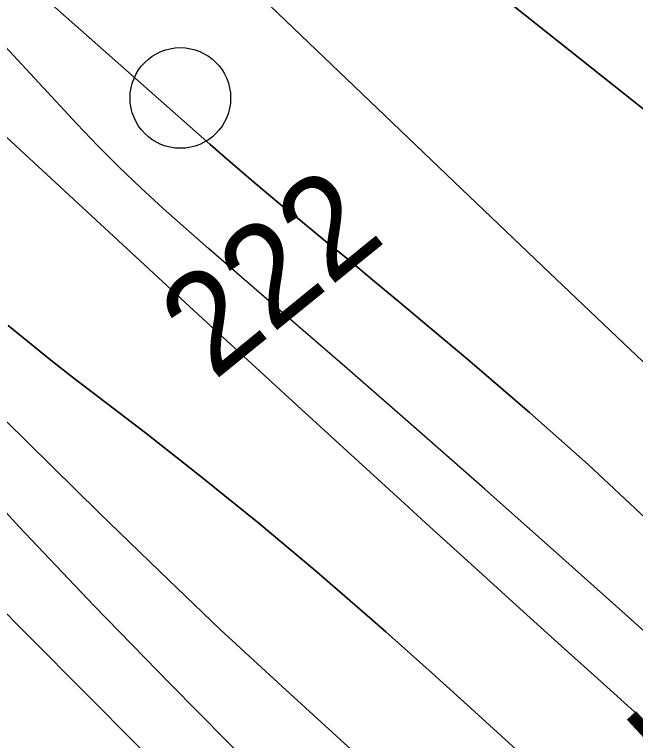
# Model space of a CAD drawing. Extents: x 3297753 to 3335611, y 652252 to 677623.
# Drawn here: x 3310374 to 3310991, y 670488 to 671209 of the extents above; entities that cross this region are included whole.
import ezdxf

# ---------------------------------------------------------------- set-up
doc = ezdxf.new("R2010")
doc.units = 0
for name, color, linetype in [('V-CHAN-NAID', 7, 'Continuous'), ('V-RIVR-IDEN', 7, 'Continuous'), ('V-RIVR-MILE', 7, 'Continuous'), ('V-TOPO-DPTH', 7, 'Continuous'), ('V-TOPO-MAJR', 7, 'Continuous'), ('V-TOPO-MINR', 7, 'Continuous'), ('V-TOPO-WATR', 7, 'Continuous')]:
    doc.layers.add(name, color=color, linetype=linetype)

msp = doc.modelspace()

# ---------------------------------------------------------------- linework, layer by layer
at = {"layer": 'V-RIVR-MILE'}
msp.add_circle((3310538.9, 671126.15), 50, dxfattribs=at)
at = {"layer": 'V-TOPO-DPTH'}
for points in [[(3310350.31, 671847.66), (3310382.33, 671792.65), (3310505.47, 671581.74), (3310522.34, 671554.04), (3310539.88, 671526.8), (3310558.42, 671500.22), (3310577.64, 671474.1), (3310577.76, 671473.93), (3310597.89, 671448.64), (3310618.66, 671423.91), (3310640.38, 671400.01), (3311737.01, 670529.72), (3311739.1, 670528.07), (3311752.64, 670517.61), (3311759.98, 670512.04), (3311767.37, 670506.53), (3311774.84, 670501.13), (3311782.37, 670495.81), (3312149.03, 670240.34)], [(3312502.06, 669994.37), (3311782.37, 670495.81), (3311774.84, 670501.13), (3311767.37, 670506.53), (3311759.98, 670512.04), (3311752.64, 670517.61), (3311739.1, 670528.07), (3311737.01, 670529.72), (3310640.38, 671400.01), (3310618.66, 671423.91), (3310597.89, 671448.64), (3310577.76, 671473.93), (3310577.64, 671474.1), (3310558.42, 671500.22), (3310539.88, 671526.8), (3310522.34, 671554.04), (3310505.47, 671581.74), (3310382.33, 671792.65), (3310350.31, 671847.66)], [(3310388.4, 671239.5), (3310568.33, 671080.3), (3310590.99, 671060.52), (3310613.83, 671040.96), (3310636.93, 671021.71), (3310660.22, 671002.67), (3310683.58, 670983.73), (3310706.86, 670964.69), (3310730.04, 670945.52), (3310753.14, 670926.25), (3310826.65, 670864.58), (3310885.8, 670813.7), (3310944.08, 670761.87), (3311001.08, 670708.62)], [(3311001.08, 670708.62), (3310944.08, 670761.87), (3310885.8, 670813.7), (3310826.65, 670864.58), (3310753.14, 670926.25), (3310730.04, 670945.52), (3310706.86, 670964.69), (3310683.58, 670983.73), (3310660.22, 671002.67), (3310636.93, 671021.71), (3310613.83, 671040.96), (3310590.99, 671060.52), (3310568.33, 671080.3), (3310388.4, 671239.5)], [(3311007.71, 670500.49), (3310962.68, 670541.08), (3310917.68, 670581.7), (3310872.72, 670622.35), (3310827.8, 670663.06), (3310782.92, 670703.8), (3310765.64, 670719.51), (3310712.2, 670768.19), (3310658.83, 670816.97), (3310605.59, 670865.87), (3310552.42, 670914.86), (3310246.49, 671197.45)], [(3311007.71, 670500.49), (3310962.68, 670541.08), (3310917.68, 670581.7), (3310872.72, 670622.35), (3310827.8, 670663.06), (3310782.92, 670703.8), (3310765.64, 670719.51), (3310712.2, 670768.19), (3310658.83, 670816.97), (3310605.59, 670865.87), (3310552.42, 670914.86), (3310246.49, 671197.45)], [(3310106.04, 671060.56), (3310458.09, 670714.16), (3310518.1, 670655.92), (3310578.63, 670598.24), (3310639.95, 670541.39), (3310701.79, 670485.1), (3310765.55, 670427.85), (3310796.02, 670400.74), (3310826.65, 670373.81), (3310857.52, 670347.16), (3310888.55, 670320.7), (3310919.67, 670294.32), (3310950.73, 670267.89), (3310981.72, 670241.37), (3311012.65, 670214.79), (3311251.09, 670009.32), (3311256.08, 670005.18), (3311261.19, 670001.18), (3311266.44, 669997.38), (3311271.8, 669993.72), (3311322.04, 669960.82), (3311340.32, 669949.29), (3311358.83, 669938.17)], [(3311358.83, 669938.17), (3311340.32, 669949.29), (3311322.04, 669960.82), (3311271.8, 669993.72), (3311266.44, 669997.38), (3311261.19, 670001.18), (3311256.08, 670005.18), (3311251.09, 670009.32), (3311012.65, 670214.79), (3310981.72, 670241.37), (3310950.73, 670267.89), (3310919.67, 670294.32), (3310888.55, 670320.7), (3310857.52, 670347.16), (3310826.65, 670373.81), (3310796.02, 670400.74), (3310765.55, 670427.85), (3310701.79, 670485.1), (3310639.95, 670541.39), (3310578.63, 670598.24), (3310518.1, 670655.92), (3310458.09, 670714.16), (3310106.04, 671060.56)], [(3310367.83, 670900.24), (3310388.8, 670882.73), (3310410.1, 670865.63), (3310431.63, 670848.82), (3310504.13, 670793.33), (3310561.05, 670748.81), (3310617.32, 670703.5), (3310672.61, 670657), (3310727.26, 670609.72), (3310743.1, 670595.71), (3310789.16, 670554.65), (3310834.99, 670513.33), (3310880.47, 670471.62), (3310925.72, 670429.66), (3310971, 670387.74), (3311016.55, 670346.12)], [(3311016.55, 670346.12), (3310971, 670387.74), (3310925.72, 670429.66), (3310880.47, 670471.62), (3310834.99, 670513.33), (3310789.16, 670554.65), (3310743.1, 670595.71), (3310727.26, 670609.72), (3310672.61, 670657), (3310617.32, 670703.5), (3310561.05, 670748.81), (3310504.13, 670793.33), (3310431.63, 670848.82), (3310410.1, 670865.63), (3310388.8, 670882.73), (3310367.83, 670900.24)]]:
    msp.add_lwpolyline(points, dxfattribs=at)
at = {"layer": 'V-TOPO-MAJR'}
msp.add_lwpolyline([(3311187.44, 669935.32), (3310982.17, 670111.5), (3310930.69, 670156.46), (3310879.72, 670202), (3310829.54, 670248.4), (3310779.89, 670295.38), (3310730.8, 670342.96), (3310681.93, 670390.78), (3310633.41, 670438.94), (3310585.12, 670487.33), (3310528.67, 670544.29), (3310453.03, 670621.99), (3310378.31, 670700.56), (3310305.01, 670780.44)], dxfattribs=at)
at = {"layer": 'V-TOPO-MINR'}
for points in [[(3312460.59, 669914.57), (3311616.78, 670326.8), (3311595.16, 670337.09), (3311574.16, 670348.42), (3311554.07, 670361.3), (3311534.59, 670375.23), (3311481.33, 670416.46), (3311450.83, 670440.89), (3311420.91, 670465.99), (3311391.84, 670492.08), (3311363.35, 670518.83), (3311335.23, 670546.01), (3311307.02, 670573.1), (3311278.68, 670600.06), (3311250.26, 670626.93), (3311146.42, 670724.66), (3311066.11, 670800.42), (3310985.92, 670876.32), (3310905.92, 670952.42), (3310826.05, 671028.64), (3310582.89, 671261.26)], [(3311001.08, 670708.62), (3310944.08, 670761.87), (3310885.8, 670813.7), (3310826.65, 670864.58), (3310753.14, 670926.25), (3310730.04, 670945.52), (3310706.86, 670964.69), (3310683.58, 670983.73), (3310660.22, 671002.67), (3310636.93, 671021.71), (3310613.83, 671040.96), (3310590.99, 671060.52), (3310568.33, 671080.3), (3310388.4, 671239.5)], [(3311055.83, 670545.99), (3310977.59, 670616.34), (3310909.72, 670677.02), (3310841.63, 670737.45), (3310773.2, 670797.49), (3310704.54, 670857.27), (3310612.37, 670937.08), (3310589.67, 670956.82), (3310567.03, 670976.61), (3310544.47, 670996.49), (3310521.95, 671016.44), (3310499.78, 671036.73), (3310478, 671057.43), (3310456.81, 671078.73), (3310436.01, 671100.43), (3310322.23, 671222.59)], [(3311007.71, 670500.49), (3310962.68, 670541.08), (3310917.68, 670581.7), (3310872.72, 670622.35), (3310827.8, 670663.06), (3310782.92, 670703.8), (3310765.64, 670719.51), (3310712.2, 670768.19), (3310658.83, 670816.97), (3310605.59, 670865.87), (3310552.42, 670914.86), (3310246.49, 671197.45)], [(3311358.83, 669938.17), (3311340.32, 669949.29), (3311322.04, 669960.82), (3311271.8, 669993.72), (3311266.44, 669997.38), (3311261.19, 670001.18), (3311256.08, 670005.18), (3311251.09, 670009.32), (3311012.65, 670214.79), (3310981.72, 670241.37), (3310950.73, 670267.89), (3310919.67, 670294.32), (3310888.55, 670320.7), (3310857.52, 670347.16), (3310826.65, 670373.81), (3310796.02, 670400.74), (3310765.55, 670427.85), (3310701.79, 670485.1), (3310639.95, 670541.39), (3310578.63, 670598.24), (3310518.1, 670655.92), (3310458.09, 670714.16), (3310106.04, 671060.56)], [(3311016.55, 670346.12), (3310971, 670387.74), (3310925.72, 670429.66), (3310880.47, 670471.62), (3310834.99, 670513.33), (3310789.16, 670554.65), (3310743.1, 670595.71), (3310727.26, 670609.72), (3310672.61, 670657), (3310617.32, 670703.5), (3310561.05, 670748.81), (3310504.13, 670793.33), (3310431.63, 670848.82), (3310410.1, 670865.63), (3310388.8, 670882.73), (3310367.83, 670900.24)], [(3311125.49, 669861.79), (3310864.15, 670118.14), (3310772.09, 670208.75), (3310680.23, 670299.56), (3310588.69, 670390.69), (3310497.35, 670482.02), (3310389.21, 670590.51), (3310352.03, 670627.69)]]:
    msp.add_lwpolyline(points, dxfattribs=at)
at = {"layer": 'V-TOPO-WATR'}
msp.add_lwpolyline([(3312502.06, 669994.37), (3311782.37, 670495.81), (3311774.84, 670501.13), (3311767.37, 670506.53), (3311759.98, 670512.04), (3311752.64, 670517.61), (3311739.1, 670528.07), (3311737.01, 670529.72), (3310640.38, 671400.01), (3310618.66, 671423.91), (3310597.89, 671448.64), (3310577.76, 671473.93), (3310577.64, 671474.1), (3310558.42, 671500.22), (3310539.88, 671526.8), (3310522.34, 671554.04), (3310505.47, 671581.74), (3310382.33, 671792.65), (3310350.31, 671847.66)], dxfattribs=at)

# ---------------------------------------------------------------- texts
at = {"layer": 'V-CHAN-NAID'}
msp.add_text('DOW-MISSOURI (221.8) (4)', height=100, rotation=42.84296, dxfattribs=at).set_placement((3310408.31, 669839.46))
at = {"layer": 'V-RIVR-IDEN'}
msp.add_text('222', height=100, rotation=39.11785, dxfattribs=at).set_placement((3310572.21, 670844.43))

doc.saveas('drawing.dxf')
